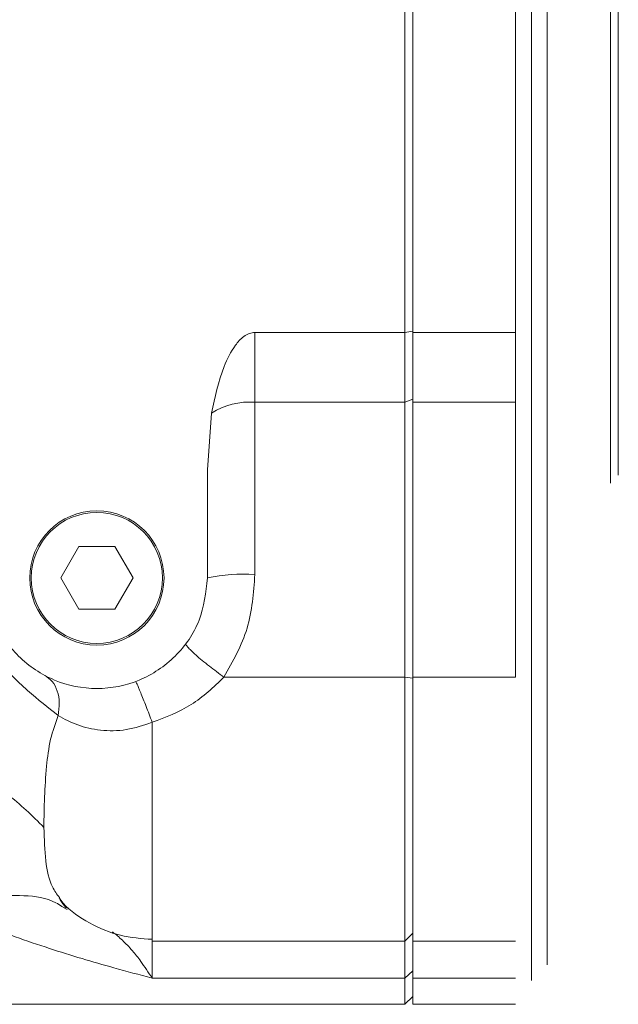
# Model space of a CAD drawing. Header units: millimetres. Extents: x 51337 to 61814, y -21781 to -12277.
# Tile 355 of 378: x 61389.67 to 61394.93, y -21660.87 to -21652.21. Entities that reach past the tile are written whole.
import ezdxf

# ---------------------------------------------------------------- set-up
doc = ezdxf.new("R2010")
doc.units = ezdxf.units.MM
doc.header["$LTSCALE"] = 0.3175
doc.layers.add('1轮廓实线层', color=7, linetype='Continuous', lineweight=18)

msp = doc.modelspace()

# ---------------------------------------------------------------- linework, layer by layer
at = {"layer": '1轮廓实线层', "color": 0, "lineweight": 13, "ltscale": 20}
for p, q in [((61394.30514, -21643.44483), (61394.30514, -21660.52386)), ((61394.86056, -21656.28903), (61394.86056, -21647.67994)), ((61394.92999, -21647.74937), (61394.92999, -21656.2196)), ((61393.05543, -21649.00554), (61393.05543, -21654.96343)), ((61393.12486, -21649.00554), (61393.12486, -21654.96343)), ((61394.02742, -21649.00554), (61394.02742, -21654.96343)), ((61394.16628, -21660.663), (61394.16628, -21651.98448)), ((61393.05543, -21654.96343), (61391.73629, -21654.96343)), ((61391.73629, -21654.96343), (61391.73629, -21655.57686)), ((61393.05543, -21654.96343), (61393.12486, -21654.95208)), ((61393.05543, -21655.57686), (61393.05543, -21654.96343)), ((61394.02742, -21654.96343), (61393.12486, -21654.96343)), ((61393.12486, -21654.96343), (61393.12486, -21655.57686)), ((61394.02742, -21655.57686), (61394.02742, -21654.96343)), ((61391.73629, -21655.57686), (61391.73629, -21657.09241)), ((61393.05543, -21655.57686), (61391.73629, -21655.57686)), ((61393.12486, -21655.55025), (61393.05543, -21655.57686)), ((61393.05543, -21655.57686), (61393.05543, -21657.99498)), ((61393.12486, -21655.57686), (61394.02742, -21655.57686)), ((61393.12486, -21655.57686), (61393.12486, -21657.99498)), ((61394.02742, -21655.57686), (61394.02742, -21657.99498)), ((61391.35502, -21655.67221), (61391.31973, -21656.17299)), ((61391.31973, -21656.17299), (61391.31973, -21657.12216)), ((61390.18874, -21656.84678), (61390.02975, -21657.12216)), ((61390.50672, -21656.84678), (61390.18874, -21656.84678)), ((61390.66571, -21657.12216), (61390.50672, -21656.84678)), ((61390.02975, -21657.12216), (61390.18874, -21657.39754)), ((61390.50672, -21657.39754), (61390.66571, -21657.12216)), ((61390.18874, -21657.39754), (61390.50672, -21657.39754)), ((61391.46448, -21657.99498), (61393.05543, -21657.99498)), ((61393.05543, -21657.99498), (61393.12486, -21658.00292)), ((61393.05543, -21657.99498), (61393.05543, -21660.31586)), ((61394.02742, -21657.99498), (61393.12486, -21657.99498)), ((61393.12486, -21657.99498), (61393.12486, -21660.31586)), ((61390.83373, -21660.31586), (61390.83373, -21658.39125)), ((61390.04137, -21660.01092), (61390.08762, -21660.03877)), ((61390.07002, -21660.01311), (61390.07002, -21660.03021)), ((61390.07699, -21660.01992), (61390.08133, -21660.02206)), ((61393.05543, -21660.31586), (61393.12486, -21660.24643)), ((61390.83373, -21660.31586), (61393.05543, -21660.31586)), ((61390.83373, -21660.31586), (61390.83373, -21660.64151)), ((61393.05543, -21660.64151), (61393.05543, -21660.31586)), ((61393.12486, -21660.31586), (61394.02742, -21660.31586)), ((61393.12486, -21660.31586), (61393.12486, -21660.64151)), ((61393.05543, -21660.64151), (61393.12486, -21660.57738)), ((61390.83373, -21660.64151), (61393.05543, -21660.64151)), ((61393.05543, -21660.64151), (61393.05543, -21660.87128)), ((61394.02742, -21660.64151), (61393.12486, -21660.64151)), ((61393.12486, -21660.64151), (61393.12486, -21660.87128)), ((61393.05543, -21660.87128), (61389.58188, -21660.87128)), ((61393.12486, -21660.80185), (61393.05543, -21660.87128)), ((61393.12486, -21660.87128), (61394.02742, -21660.87128))]:
    msp.add_line(p, q, dxfattribs=at)
for radius in [0.59014, 0.57625]:
    msp.add_circle((61390.34773, -21657.12216), radius, dxfattribs=at)
for centre, radius, start, end in [((61391.69301, -21656.21375), 0.63836, 86.111822, 121.969079), ((61391.63268, -21658.57253), 1.48375, 85.995775, 102.176288)]:
    msp.add_arc(centre, radius, start, end, dxfattribs=at)
for points, knots in [([(61391.73629, -21654.96343), (61391.7197, -21654.96532), (61391.68426, -21654.96936), (61391.62268, -21655.0074), (61391.53937, -21655.10149), (61391.42871, -21655.32588), (61391.3845, -21655.53367), (61391.35502, -21655.67221)], [0, 0, 0, 0, 0.3604094, 0.7695142, 1.5384363, 3.0770286, 6.1552804, 6.1552804, 6.1552804, 6.1552804]), ([(61389.06549, -21657.12981), (61389.11038, -21657.24943), (61389.20003, -21657.48835), (61389.44874, -21657.83824), (61389.74424, -21658.12422), (61389.91929, -21658.26307), (61390.00696, -21658.3326)], [0, 0, 0, 0, 2.8091286, 5.6107007, 8.4137078, 11.2258519, 11.2258519, 11.2258519, 11.2258519]), ([(61391.31973, -21657.12216), (61391.30512, -21657.24938), (61391.27589, -21657.50381), (61391.05112, -21657.82736), (61390.72984, -21658.04355), (61390.34773, -21658.11946), (61389.96563, -21658.04355), (61389.64434, -21657.82736), (61389.41957, -21657.50381), (61389.39035, -21657.24938), (61389.37574, -21657.12216)], [0, 0, 0, 0, 2.7995517, 5.5991075, 8.3986335, 11.1982108, 13.9977281, 16.797305, 19.5968607, 22.3964005, 22.3964005, 22.3964005, 22.3964005]), ([(61391.73629, -21657.09241), (61391.72456, -21657.25334), (61391.70113, -21657.57488), (61391.54331, -21657.85504), (61391.46448, -21657.99498)], [0, 0, 0, 0, 3.4816583, 6.9562703, 6.9562703, 6.9562703, 6.9562703]), ([(61391.12946, -21657.69981), (61391.13132, -21657.70743), (61391.13418, -21657.71916), (61391.17394, -21657.76002), (61391.21711, -21657.79974), (61391.27214, -21657.84653), (61391.35289, -21657.91185), (61391.42058, -21657.96228), (61391.46448, -21657.99498)], [0, 0, 0, 0, 0.7743592, 1.1939655, 1.6233859, 2.0528256, 2.4724757, 3.2468097, 3.2468097, 3.2468097, 3.2468097]), ([(61390.00696, -21658.3326), (61390.01246, -21658.29469), (61390.02366, -21658.21746), (61390.00442, -21658.1135), (61389.9613, -21658.02876), (61389.91482, -21657.9965), (61389.89217, -21657.98078)], [0, 0, 0, 0, 0.7145993, 1.4558361, 2.191332, 2.8900034, 2.8900034, 2.8900034, 2.8900034]), ([(61390.83373, -21658.39125), (61390.95252, -21658.34656), (61391.18981, -21658.2573), (61391.373, -21658.08235), (61391.46448, -21657.99498)], [0, 0, 0, 0, 2.741068, 5.4751169, 5.4751169, 5.4751169, 5.4751169]), ([(61390.68793, -21658.03268), (61390.69093, -21658.03698), (61390.69722, -21658.04597), (61390.73086, -21658.12568), (61390.77866, -21658.24599), (61390.81573, -21658.34378), (61390.83373, -21658.39125)], [0, 0, 0, 0, 0.6584486, 1.3756622, 2.1039009, 2.790955, 2.790955, 2.790955, 2.790955]), ([(61390.00696, -21658.3326), (61389.98276, -21658.40154), (61389.93208, -21658.54593), (61389.90214, -21658.79322), (61389.88509, -21659.06275), (61389.88305, -21659.22848), (61389.88198, -21659.31543)], [0, 0, 0, 0, 1.4896393, 3.1198467, 5.052954, 7.1870065, 7.1870065, 7.1870065, 7.1870065]), ([(61390.83373, -21658.39125), (61390.75815, -21658.41709), (61390.60704, -21658.46877), (61390.3779, -21658.46819), (61390.16982, -21658.42102), (61390.06208, -21658.36252), (61390.00696, -21658.3326)], [0, 0, 0, 0, 1.5606793, 3.1204445, 4.6474659, 6.2466293, 6.2466293, 6.2466293, 6.2466293]), ([(61388.09747, -21658.59829), (61388.27317, -21658.60788), (61388.63054, -21658.62739), (61389.13273, -21658.77877), (61389.57369, -21659.00641), (61389.78037, -21659.21358), (61389.88198, -21659.31543)], [0, 0, 0, 0, 3.524954, 7.1698233, 10.8146614, 14.3395749, 14.3395749, 14.3395749, 14.3395749]), ([(61389.88198, -21659.31543), (61389.88566, -21659.41741), (61389.89281, -21659.61573), (61389.93322, -21659.81353), (61389.99646, -21659.90259), (61390.01802, -21659.93296)], [0, 0, 0, 0, 1.9200272, 3.7342376, 4.6728349, 4.6728349, 4.6728349, 4.6728349]), ([(61389.07013, -21660.05119), (61389.17898, -21660.00815), (61389.39804, -21659.92153), (61389.70802, -21659.90647), (61389.92693, -21659.93775), (61390.02365, -21659.99959), (61390.04137, -21660.01092)], [0, 0, 0, 0, 2.2673469, 4.563207, 6.8356616, 7.3451294, 7.3451294, 7.3451294, 7.3451294]), ([(61390.01575, -21659.93472), (61390.02753, -21659.9503), (61390.09771, -21660.04315), (61390.28082, -21660.16319), (61390.5472, -21660.27951), (61390.7393, -21660.29315), (61390.83373, -21660.29986)], [0, 0, 0, 0, 0.4272955, 2.547689, 4.6679869, 6.7176156, 6.7176156, 6.7176156, 6.7176156]), ([(61390.01802, -21659.93296), (61390.02946, -21659.95846), (61390.04551, -21659.99425), (61390.08306, -21660.01913), (61390.09385, -21660.02629)], [0, 0, 0, 0, 0.64223125, 0.90139569, 0.90139569, 0.90139569, 0.90139569]), ([(61389.07013, -21660.05119), (61389.16083, -21660.09098), (61389.34323, -21660.17103), (61389.63157, -21660.27933), (61389.92357, -21660.37902), (61390.2135, -21660.46909), (61390.51516, -21660.55649), (61390.72119, -21660.61147), (61390.83373, -21660.64151)], [0, 0, 0, 0, 2.196338, 4.417362, 6.705597, 8.8543822, 10.9219123, 13.4107936, 13.4107936, 13.4107936, 13.4107936]), ([(61390.48303, -21660.23571), (61390.48424, -21660.23647), (61390.51436, -21660.25516), (61390.57343, -21660.30783), (61390.65583, -21660.39269), (61390.74276, -21660.50154), (61390.80053, -21660.59043), (61390.83373, -21660.64151)], [0, 0, 0, 0, 0.0394896, 0.9773299, 1.952693, 2.7777675, 3.8927811, 3.8927811, 3.8927811, 3.8927811])]:
    msp.add_open_spline(points, degree=3, knots=knots, dxfattribs=at)

doc.saveas('drawing.dxf')
